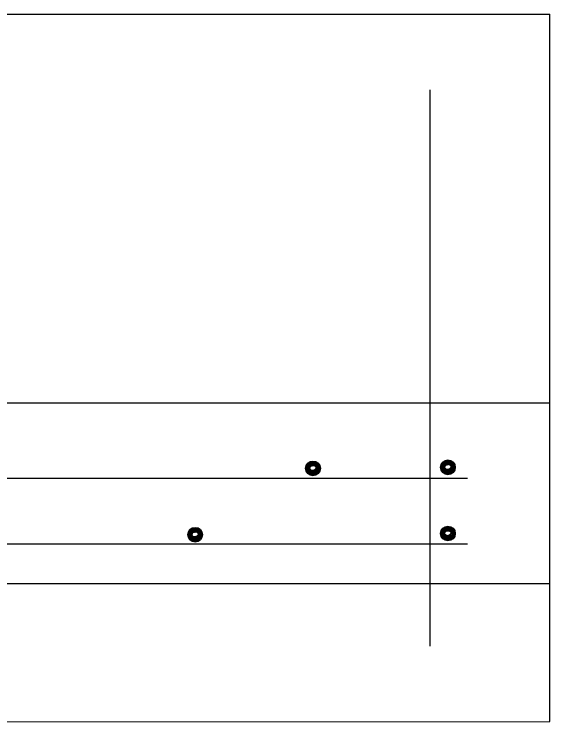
# Model space of a CAD drawing. Extents: x -0.08 to 2.83, y -0.03 to 1.92.
# Drawn here: x 0.9909 to 1.0519, y 1.5013 to 1.582 of the extents above; entities that cross this region are included whole.
import ezdxf

# ---------------------------------------------------------------- set-up
doc = ezdxf.new("R2010")
doc.units = 0
doc.layers.add('50', color=7, linetype='Continuous')
doc.layers.add('51', color=7, linetype='Continuous')

msp = doc.modelspace()

# ---------------------------------------------------------------- linework, layer by layer
at = {"layer": '50'}
for p, q in [((0.723118, 1.581929), (1.051851, 1.581956)), ((1.051851, 1.50131), (1.051851, 1.581956)), ((0.723124, 1.537625), (1.051848, 1.537652)), ((0.723118, 1.517022), (1.051845, 1.517051)), ((0.728161, 1.501287), (1.051851, 1.50131))]:
    msp.add_line(p, q, dxfattribs=at)
at = {"layer": '51'}
for p, q in [((1.038223, 1.509909), (1.038223, 1.573347)), ((1.042478, 1.52901), (0.748338, 1.52901)), ((1.042478, 1.521539), (0.748338, 1.521539))]:
    msp.add_line(p, q, dxfattribs=at)
for points in [[(1.024962, 1.530972), (1.025277, 1.530864), (1.025513, 1.53064), (1.025647, 1.530348), (1.025657, 1.530063), (1.025592, 1.52984), (1.025437, 1.529663), (1.025241, 1.529512), (1.025044, 1.529436), (1.024768, 1.529417), (1.024519, 1.529479), (1.024332, 1.529607), (1.024174, 1.529827), (1.024096, 1.530063), (1.024096, 1.530365), (1.024217, 1.530608), (1.024365, 1.530788), (1.024529, 1.530893), (1.024729, 1.530949), (1.024912, 1.530946), (1.025099, 1.530873), (1.02529, 1.530782), (1.025457, 1.53064), (1.025542, 1.530496), (1.025601, 1.530358), (1.025608, 1.53022), (1.025608, 1.530037), (1.025542, 1.529883), (1.025437, 1.529755), (1.025342, 1.529646), (1.025191, 1.529545), (1.025014, 1.529492), (1.024824, 1.529479), (1.024663, 1.529502), (1.024466, 1.529561), (1.024371, 1.529633), (1.024283, 1.529764), (1.024201, 1.529886), (1.024161, 1.530037), (1.024135, 1.530211), (1.024181, 1.53043), (1.024286, 1.530608), (1.024407, 1.530745), (1.024624, 1.530864), (1.024817, 1.5309), (1.025014, 1.530847), (1.025198, 1.530772), (1.025369, 1.530644), (1.025474, 1.530526), (1.025539, 1.530381), (1.025559, 1.530188), (1.025519, 1.530011), (1.025454, 1.529883), (1.025319, 1.529738), (1.025142, 1.529617), (1.024965, 1.529564), (1.024762, 1.529551), (1.024604, 1.529574), (1.024407, 1.529676), (1.024296, 1.529827), (1.024243, 1.529974), (1.024204, 1.530191), (1.024253, 1.530414), (1.024332, 1.530581), (1.024447, 1.530693), (1.024584, 1.530782), (1.024729, 1.530821), (1.024906, 1.530821), (1.025044, 1.530772), (1.025172, 1.530699), (1.025277, 1.530621), (1.025424, 1.530496), (1.025496, 1.530348), (1.025503, 1.530188), (1.02547, 1.530043), (1.025332, 1.52985), (1.025172, 1.529738), (1.024985, 1.529646), (1.024781, 1.529633), (1.024624, 1.529669), (1.024529, 1.529696), (1.024371, 1.52981), (1.024328, 1.529928), (1.024256, 1.530122), (1.024292, 1.530332), (1.024381, 1.530519), (1.024486, 1.530654), (1.024643, 1.530742), (1.024798, 1.530775), (1.024968, 1.530736), (1.025155, 1.53064), (1.025303, 1.530532), (1.025424, 1.53043), (1.025464, 1.53026), (1.025437, 1.530191), (1.025424, 1.530076), (1.025346, 1.529984), (1.025214, 1.529846), (1.025136, 1.529791), (1.025031, 1.529738), (1.024935, 1.529702)], [(1.024935, 1.529702), (1.024696, 1.529748), (1.024529, 1.529764), (1.024447, 1.52985), (1.024365, 1.529974), (1.024332, 1.530122), (1.024332, 1.530286), (1.024394, 1.530437), (1.024486, 1.530562), (1.024598, 1.530647), (1.024716, 1.530706), (1.024922, 1.530686), (1.025093, 1.530608), (1.025214, 1.530519), (1.025349, 1.530421), (1.025405, 1.53028), (1.025342, 1.530122), (1.02529, 1.530056), (1.025198, 1.529951), (1.025113, 1.529883), (1.025014, 1.529827), (1.024922, 1.529801), (1.024817, 1.529791), (1.024729, 1.529807), (1.024581, 1.529846), (1.024506, 1.529879), (1.024473, 1.529919), (1.024414, 1.530011), (1.024394, 1.53007), (1.024384, 1.530145), (1.024384, 1.53024), (1.024394, 1.530296), (1.024414, 1.530381), (1.024473, 1.530453), (1.024663, 1.530598), (1.024762, 1.53064), (1.02489, 1.530634), (1.025008, 1.530588), (1.025077, 1.530552), (1.025178, 1.530483), (1.025241, 1.53043), (1.025303, 1.530348), (1.025336, 1.53027), (1.02529, 1.530138), (1.02526, 1.530096), (1.025198, 1.530037), (1.025136, 1.529974), (1.025067, 1.529928), (1.025004, 1.529902), (1.024942, 1.529866), (1.02487, 1.529846), (1.02483, 1.52984), (1.024748, 1.529866), (1.024703, 1.529883), (1.024643, 1.529902), (1.024575, 1.529942), (1.024519, 1.529988), (1.024483, 1.530043), (1.02446, 1.530138), (1.02446, 1.530211), (1.02446, 1.530286), (1.024493, 1.530348), (1.024542, 1.53043), (1.024617, 1.530483), (1.02468, 1.530519), (1.024748, 1.530552), (1.024817, 1.530568), (1.024883, 1.530526), (1.024962, 1.530503), (1.025057, 1.53046), (1.025126, 1.530421), (1.025178, 1.530375), (1.025214, 1.530303), (1.025208, 1.530211), (1.025172, 1.530122), (1.025142, 1.530086), (1.025067, 1.530024), (1.025008, 1.529988), (1.024968, 1.529968), (1.024922, 1.529951), (1.024857, 1.529932), (1.024791, 1.529928), (1.024745, 1.529932), (1.024706, 1.529942), (1.024663, 1.529984), (1.024624, 1.530014), (1.024604, 1.530037), (1.024575, 1.530053), (1.024542, 1.530076), (1.024535, 1.530122), (1.024535, 1.530171), (1.024542, 1.53024), (1.024558, 1.530293), (1.024575, 1.530348), (1.024607, 1.530394), (1.024643, 1.530437), (1.02468, 1.53046), (1.024745, 1.53047), (1.024804, 1.530483), (1.02485, 1.530496), (1.024906, 1.53047)], [(1.040329, 1.53109), (1.040644, 1.530982), (1.04088, 1.530759), (1.041015, 1.530467), (1.041021, 1.530181), (1.040956, 1.529958), (1.040805, 1.529781), (1.040605, 1.52963), (1.040401, 1.529554), (1.040136, 1.529535), (1.039883, 1.529597), (1.039699, 1.529725), (1.039542, 1.529945), (1.03946, 1.530181), (1.03946, 1.530483), (1.039584, 1.530726), (1.039732, 1.530906), (1.039896, 1.531011), (1.040093, 1.531067), (1.04028, 1.531064), (1.040467, 1.530991), (1.040657, 1.5309), (1.040825, 1.530759), (1.04091, 1.530614), (1.040969, 1.530476), (1.040975, 1.530339), (1.040975, 1.530155), (1.04091, 1.530001), (1.040805, 1.529873), (1.04071, 1.529764), (1.040559, 1.529663), (1.040382, 1.52961), (1.040191, 1.529597), (1.040031, 1.52962), (1.039827, 1.529679), (1.039742, 1.529751), (1.039643, 1.529883), (1.039568, 1.530004), (1.039525, 1.530155), (1.039499, 1.530329), (1.039548, 1.530549), (1.039653, 1.530726), (1.039775, 1.530864), (1.039985, 1.530982), (1.040182, 1.531018), (1.040382, 1.530965), (1.040565, 1.53089), (1.040736, 1.530762), (1.040844, 1.530644), (1.0409, 1.530499), (1.04093, 1.530306), (1.040887, 1.530129), (1.040811, 1.530001), (1.040687, 1.529856), (1.04051, 1.529735), (1.040332, 1.529682), (1.040129, 1.529669), (1.039968, 1.529692), (1.039775, 1.529794), (1.039663, 1.529945), (1.039604, 1.530093), (1.039575, 1.530309), (1.03962, 1.530532), (1.039699, 1.530699), (1.039814, 1.530811), (1.039955, 1.5309), (1.040093, 1.530939), (1.04027, 1.530939), (1.040401, 1.53089), (1.040539, 1.530818), (1.040644, 1.530739), (1.040792, 1.530614), (1.040864, 1.530467), (1.04087, 1.530306), (1.040834, 1.530161), (1.04069, 1.529968), (1.040539, 1.529856), (1.040349, 1.529764), (1.040139, 1.529751), (1.039995, 1.529787), (1.039896, 1.529814), (1.039742, 1.529928), (1.039693, 1.530047), (1.03962, 1.53024), (1.03966, 1.53045), (1.039745, 1.530637), (1.039853, 1.530772), (1.040008, 1.53086), (1.040165, 1.530893), (1.040339, 1.530854), (1.040523, 1.530759), (1.040674, 1.53065), (1.040792, 1.530549), (1.040831, 1.530378), (1.040805, 1.530309), (1.040792, 1.530194), (1.040716, 1.530102), (1.040582, 1.529965), (1.0405, 1.529909), (1.040395, 1.529856), (1.040303, 1.52982)], [(1.040303, 1.52982), (1.040063, 1.529866), (1.039896, 1.529883), (1.039814, 1.529968), (1.039732, 1.530093), (1.039699, 1.53024), (1.039699, 1.530404), (1.039762, 1.530555), (1.039853, 1.53068), (1.039955, 1.530765), (1.040086, 1.530824), (1.040283, 1.530804), (1.040454, 1.530726), (1.040582, 1.530637), (1.040716, 1.530539), (1.040772, 1.530398), (1.04071, 1.53024), (1.040657, 1.530175), (1.040565, 1.53007), (1.04048, 1.530001), (1.040382, 1.529945), (1.040283, 1.529919), (1.040182, 1.529909), (1.040093, 1.529925), (1.039949, 1.529965), (1.03987, 1.529997), (1.03984, 1.530037), (1.039778, 1.530129), (1.039762, 1.530188), (1.039748, 1.530263), (1.039748, 1.530358), (1.039762, 1.530414), (1.039778, 1.530499), (1.03984, 1.530572), (1.040031, 1.530716), (1.040129, 1.530759), (1.040257, 1.530752), (1.040375, 1.530706), (1.040444, 1.53067), (1.040549, 1.530601), (1.040605, 1.530549), (1.040674, 1.530467), (1.040703, 1.530388), (1.040657, 1.530257), (1.040628, 1.530214), (1.040565, 1.530155), (1.0405, 1.530093), (1.040431, 1.530047), (1.040362, 1.53002), (1.040309, 1.529984), (1.040237, 1.529965), (1.040195, 1.529958), (1.040116, 1.529984), (1.04007, 1.530001), (1.040008, 1.53002), (1.039942, 1.53006), (1.039883, 1.530106), (1.039847, 1.530161), (1.039827, 1.530257), (1.039827, 1.530329), (1.039827, 1.530404), (1.03986, 1.530467), (1.039912, 1.530549), (1.039985, 1.530601), (1.040047, 1.530637), (1.040116, 1.53067), (1.040182, 1.530686), (1.04025, 1.530644), (1.040329, 1.530621), (1.040424, 1.530578), (1.040493, 1.530539), (1.040549, 1.530493), (1.040582, 1.530421), (1.040569, 1.530329), (1.040539, 1.53024), (1.04051, 1.530204), (1.040431, 1.530142), (1.040375, 1.530106), (1.040339, 1.530086), (1.040283, 1.53007), (1.040221, 1.53005), (1.040159, 1.530047), (1.040109, 1.53005), (1.040073, 1.53006), (1.040031, 1.530102), (1.039995, 1.530132), (1.039968, 1.530155), (1.039942, 1.530171), (1.039912, 1.530194), (1.039899, 1.53024), (1.039899, 1.530289), (1.039912, 1.530358), (1.039916, 1.530411), (1.039942, 1.530467), (1.039975, 1.530512), (1.040008, 1.530555), (1.040047, 1.530578), (1.040109, 1.530588), (1.040168, 1.530601), (1.040218, 1.530614), (1.04027, 1.530588)], [(1.011546, 1.523406), (1.011861, 1.523295), (1.012098, 1.523068), (1.012232, 1.522783), (1.012242, 1.522497), (1.012176, 1.522278), (1.012022, 1.522094), (1.011825, 1.521949), (1.011628, 1.521874), (1.011353, 1.521854), (1.011103, 1.521913), (1.010916, 1.522038), (1.010759, 1.522258), (1.01068, 1.522497), (1.01068, 1.522796), (1.010802, 1.523039), (1.010949, 1.523222), (1.011113, 1.523327), (1.011313, 1.523383), (1.011497, 1.52338), (1.011684, 1.523308), (1.011874, 1.523216), (1.012042, 1.523068), (1.012127, 1.52293), (1.012186, 1.522793), (1.012193, 1.522658), (1.012193, 1.522471), (1.012127, 1.52232), (1.012022, 1.522189), (1.011927, 1.522084), (1.011776, 1.521982), (1.011599, 1.52193), (1.011409, 1.521913), (1.011248, 1.521933), (1.011051, 1.521995), (1.010956, 1.522068), (1.010867, 1.522202), (1.010785, 1.522323), (1.010746, 1.522471), (1.01072, 1.522648), (1.010766, 1.522862), (1.01087, 1.523039), (1.010992, 1.523186), (1.011208, 1.523295), (1.011402, 1.523331), (1.011599, 1.523285), (1.011783, 1.523206), (1.011953, 1.523078), (1.012058, 1.52296), (1.012124, 1.522816), (1.012143, 1.522619), (1.012104, 1.522445), (1.012038, 1.52232), (1.011904, 1.522169), (1.011727, 1.522048), (1.01155, 1.522002), (1.011346, 1.521982), (1.011189, 1.522009), (1.010992, 1.522117), (1.01088, 1.522258), (1.010828, 1.522409), (1.010788, 1.522622), (1.010838, 1.522848), (1.010916, 1.523019), (1.011031, 1.523127), (1.011169, 1.523216), (1.011313, 1.523259), (1.011491, 1.523259), (1.011628, 1.523206), (1.011756, 1.523134), (1.011861, 1.523058), (1.012009, 1.52293), (1.012081, 1.522786), (1.012088, 1.522619), (1.012055, 1.522484), (1.011917, 1.522291), (1.011756, 1.522169), (1.011569, 1.522084), (1.011366, 1.522068), (1.011208, 1.5221), (1.011113, 1.522127), (1.010956, 1.522248), (1.010913, 1.522363), (1.010841, 1.522563), (1.010877, 1.52277), (1.010966, 1.52295), (1.011071, 1.523085), (1.011228, 1.523177), (1.011382, 1.523206), (1.011553, 1.523167), (1.01174, 1.523068), (1.011888, 1.52297), (1.012009, 1.522862), (1.012048, 1.522701), (1.012022, 1.522622), (1.012009, 1.522511), (1.01193, 1.522415), (1.011799, 1.522281), (1.01172, 1.522222), (1.011615, 1.522169), (1.01152, 1.522136)], [(1.01152, 1.522136), (1.011281, 1.522182), (1.011113, 1.522202), (1.011031, 1.522291), (1.010949, 1.522409), (1.010916, 1.522563), (1.010916, 1.522717), (1.010979, 1.522871), (1.011071, 1.522993), (1.011182, 1.523078), (1.0113, 1.523144), (1.011507, 1.523117), (1.011678, 1.523039), (1.011799, 1.52295), (1.011933, 1.522855), (1.011989, 1.522711), (1.011927, 1.522563), (1.011874, 1.522491), (1.011783, 1.522383), (1.011697, 1.52232), (1.011599, 1.522258), (1.011507, 1.522235), (1.011402, 1.522222), (1.011313, 1.522245), (1.011166, 1.522281), (1.01109, 1.52231), (1.011057, 1.52235), (1.010998, 1.522445), (1.010979, 1.522504), (1.010969, 1.522579), (1.010969, 1.522671), (1.010979, 1.522737), (1.010998, 1.522816), (1.011057, 1.522888), (1.011248, 1.523032), (1.011346, 1.523068), (1.011474, 1.523062), (1.011592, 1.523022), (1.011661, 1.522983), (1.011763, 1.522921), (1.011825, 1.522862), (1.011888, 1.522786), (1.01192, 1.522704), (1.011874, 1.522573), (1.011845, 1.522533), (1.011783, 1.522471), (1.01172, 1.522409), (1.011651, 1.522363), (1.011589, 1.522337), (1.011527, 1.522301), (1.011454, 1.522281), (1.011415, 1.522278), (1.011333, 1.522301), (1.011287, 1.52232), (1.011228, 1.522337), (1.011159, 1.522379), (1.011103, 1.522425), (1.011067, 1.522484), (1.011044, 1.522573), (1.011044, 1.522648), (1.011044, 1.522717), (1.011077, 1.522786), (1.011126, 1.522862), (1.011202, 1.522921), (1.011264, 1.52295), (1.011333, 1.522983), (1.011402, 1.523003), (1.011468, 1.52296), (1.011546, 1.522934), (1.011641, 1.522898), (1.01171, 1.522855), (1.011763, 1.522809), (1.011799, 1.522743), (1.011792, 1.522648), (1.011756, 1.522563), (1.011727, 1.522527), (1.011651, 1.522455), (1.011592, 1.522425), (1.011553, 1.522406), (1.011507, 1.522383), (1.011441, 1.522369), (1.011376, 1.522363), (1.01133, 1.522369), (1.01129, 1.522379), (1.011248, 1.522415), (1.011208, 1.522448), (1.011189, 1.522471), (1.011159, 1.522484), (1.011126, 1.522511), (1.01112, 1.522563), (1.01112, 1.522609), (1.011126, 1.522671), (1.011143, 1.522727), (1.011159, 1.522783), (1.011192, 1.522829), (1.011228, 1.522871), (1.011264, 1.522898), (1.01133, 1.522901), (1.011389, 1.522921), (1.011435, 1.52293), (1.011491, 1.522901)], [(1.040329, 1.523547), (1.040644, 1.523436), (1.04088, 1.523209), (1.041015, 1.522924), (1.041021, 1.522638), (1.040956, 1.522419), (1.040805, 1.522235), (1.040605, 1.522091), (1.040401, 1.522015), (1.040136, 1.521995), (1.039883, 1.522054), (1.039699, 1.522179), (1.039542, 1.522399), (1.03946, 1.522638), (1.03946, 1.522937), (1.039584, 1.52318), (1.039732, 1.523364), (1.039896, 1.523469), (1.040093, 1.523524), (1.04028, 1.523521), (1.040467, 1.523449), (1.040657, 1.523357), (1.040825, 1.523209), (1.04091, 1.523072), (1.040969, 1.522934), (1.040975, 1.522799), (1.040975, 1.522612), (1.04091, 1.522461), (1.040805, 1.52233), (1.04071, 1.522225), (1.040559, 1.522123), (1.040382, 1.522071), (1.040191, 1.522054), (1.040031, 1.522074), (1.039827, 1.522136), (1.039742, 1.522209), (1.039643, 1.522343), (1.039568, 1.522465), (1.039525, 1.522612), (1.039499, 1.522789), (1.039548, 1.523003), (1.039653, 1.52318), (1.039775, 1.523327), (1.039985, 1.523436), (1.040182, 1.523472), (1.040382, 1.523426), (1.040565, 1.523347), (1.040736, 1.523219), (1.040844, 1.523101), (1.0409, 1.522957), (1.04093, 1.52276), (1.040887, 1.522586), (1.040811, 1.522461), (1.040687, 1.52231), (1.04051, 1.522189), (1.040332, 1.522143), (1.040129, 1.522123), (1.039968, 1.52215), (1.039775, 1.522258), (1.039663, 1.522399), (1.039604, 1.52255), (1.039575, 1.522763), (1.03962, 1.52299), (1.039699, 1.52316), (1.039814, 1.523268), (1.039955, 1.523357), (1.040093, 1.5234), (1.04027, 1.5234), (1.040401, 1.523347), (1.040539, 1.523275), (1.040644, 1.523199), (1.040792, 1.523072), (1.040864, 1.522927), (1.04087, 1.52276), (1.040834, 1.522625), (1.04069, 1.522432), (1.040539, 1.52231), (1.040349, 1.522225), (1.040139, 1.522209), (1.039995, 1.522241), (1.039896, 1.522268), (1.039742, 1.522389), (1.039693, 1.522504), (1.03962, 1.522704), (1.03966, 1.522911), (1.039745, 1.523091), (1.039853, 1.523226), (1.040008, 1.523318), (1.040165, 1.523347), (1.040339, 1.523308), (1.040523, 1.523209), (1.040674, 1.523111), (1.040792, 1.523003), (1.040831, 1.522842), (1.040805, 1.522763), (1.040792, 1.522652), (1.040716, 1.522556), (1.040582, 1.522422), (1.0405, 1.522363), (1.040395, 1.52231), (1.040303, 1.522278)], [(1.040303, 1.522278), (1.040063, 1.522323), (1.039896, 1.522343), (1.039814, 1.522432), (1.039732, 1.52255), (1.039699, 1.522704), (1.039699, 1.522858), (1.039762, 1.523012), (1.039853, 1.523134), (1.039955, 1.523219), (1.040086, 1.523285), (1.040283, 1.523259), (1.040454, 1.52318), (1.040582, 1.523091), (1.040716, 1.522996), (1.040772, 1.522852), (1.04071, 1.522704), (1.040657, 1.522632), (1.040565, 1.522524), (1.04048, 1.522461), (1.040382, 1.522399), (1.040283, 1.522376), (1.040182, 1.522363), (1.040093, 1.522386), (1.039949, 1.522422), (1.03987, 1.522451), (1.03984, 1.522491), (1.039778, 1.522586), (1.039762, 1.522645), (1.039748, 1.52272), (1.039748, 1.522812), (1.039762, 1.522878), (1.039778, 1.522957), (1.03984, 1.523029), (1.040031, 1.523173), (1.040129, 1.523209), (1.040257, 1.523203), (1.040375, 1.523163), (1.040444, 1.523124), (1.040549, 1.523062), (1.040605, 1.523003), (1.040674, 1.522927), (1.040703, 1.522845), (1.040657, 1.522714), (1.040628, 1.522675), (1.040565, 1.522612), (1.0405, 1.52255), (1.040431, 1.522504), (1.040362, 1.522478), (1.040309, 1.522442), (1.040237, 1.522422), (1.040195, 1.522419), (1.040116, 1.522442), (1.04007, 1.522461), (1.040008, 1.522478), (1.039942, 1.52252), (1.039883, 1.522566), (1.039847, 1.522625), (1.039827, 1.522714), (1.039827, 1.522789), (1.039827, 1.522858), (1.03986, 1.522927), (1.039912, 1.523003), (1.039985, 1.523062), (1.040047, 1.523091), (1.040116, 1.523124), (1.040182, 1.523144), (1.04025, 1.523101), (1.040329, 1.523075), (1.040424, 1.523039), (1.040493, 1.522996), (1.040549, 1.52295), (1.040582, 1.522885), (1.040569, 1.522789), (1.040539, 1.522704), (1.04051, 1.522668), (1.040431, 1.522596), (1.040375, 1.522566), (1.040339, 1.522547), (1.040283, 1.522524), (1.040221, 1.522511), (1.040159, 1.522504), (1.040109, 1.522511), (1.040073, 1.52252), (1.040031, 1.522556), (1.039995, 1.522589), (1.039968, 1.522612), (1.039942, 1.522625), (1.039912, 1.522652), (1.039899, 1.522704), (1.039899, 1.52275), (1.039912, 1.522812), (1.039916, 1.522868), (1.039942, 1.522924), (1.039975, 1.52297), (1.040008, 1.523012), (1.040047, 1.523039), (1.040109, 1.523042), (1.040168, 1.523062), (1.040218, 1.523072), (1.04027, 1.523042)]]:
    msp.add_lwpolyline(points, dxfattribs=at)
for centre in [(1.040245, 1.530299), (1.024879, 1.53018), (1.011463, 1.522615), (1.040245, 1.522756)]:
    msp.add_circle(centre, 0.00084, dxfattribs=at)

doc.saveas('drawing.dxf')
